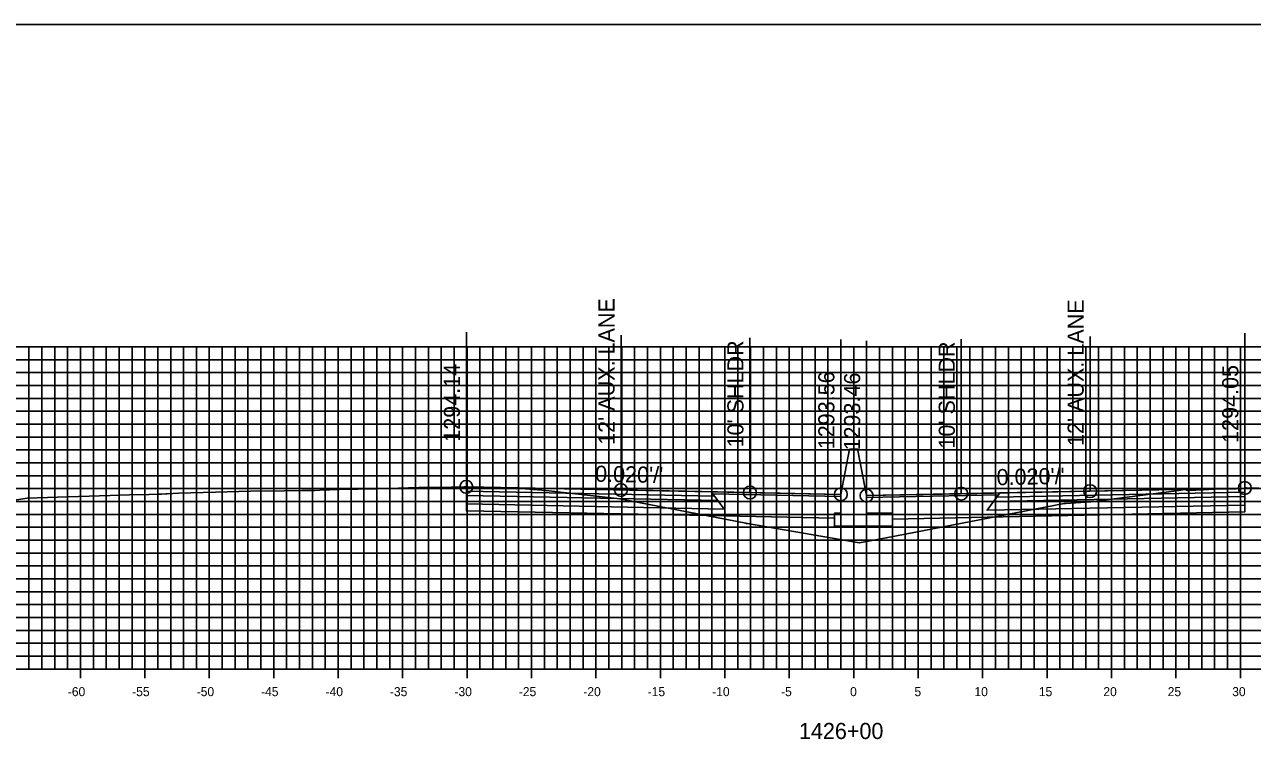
# Model space of a CAD drawing. Extents: x 674939 to 678919, y 750652 to 765176.
# Drawn here: x 678674.2 to 678769.5, y 757986 to 758042.6 of the extents above; entities that cross this region are included whole.
import ezdxf

# ---------------------------------------------------------------- set-up
doc = ezdxf.new("R2010")
doc.units = 0
for name, color, linetype in [('Level 10', 7, 'Continuous'), ('Level 17', 7, 'Continuous'), ('Level 18', 7, 'Continuous'), ('Level 19', 7, 'Continuous'), ('Level 20', 7, 'Continuous'), ('Level 22', 7, 'Continuous'), ('Level 23', 7, 'Continuous'), ('Level 4', 7, 'Continuous'), ('Level 8', 7, 'Continuous'), ('Level 9', 7, 'Continuous')]:
    doc.layers.add(name, color=color, linetype=linetype)

msp = doc.modelspace()

# ---------------------------------------------------------------- linework, layer by layer
at = {"layer": 'Level 10'}
msp.add_lwpolyline([(678672.42, 758005.512), (678674.391, 758005.807), (678674.402, 758005.806), (678676.746, 758005.888), (678680.851, 758006.022), (678682.344, 758006.06), (678683.856, 758006.095), (678684.602, 758006.115), (678684.815, 758006.132), (678685.162, 758006.146), (678685.252, 758006.153), (678686.149, 758006.188), (678689.009, 758006.27), (678691.733, 758006.342), (678694.344, 758006.39), (678695.706, 758006.408), (678696.576, 758006.41), (678696.727, 758006.404), (678697.106, 758006.429), (678698.597, 758006.477), (678701.551, 758006.546), (678704.782, 758006.627), (678707.32, 758006.666), (678708.305, 758006.681), (678708.456, 758006.69), (678708.478, 758006.688), (678708.549, 758006.689), (678708.906, 758006.66), (678709.403, 758006.615), (678709.776, 758006.604), (678710.024, 758006.614), (678710.782, 758006.598), (678712.149, 758006.553), (678712.376, 758006.54), (678712.604, 758006.556), (678712.681, 758006.567), (678712.731, 758006.573), (678714.654, 758006.395), (678720.39, 758005.767), (678730.173, 758003.866), (678730.217, 758003.858), (678730.285, 758003.846), (678738.979, 758002.333), (678741.062, 758002.723), (678754.864, 758005.386), (678754.986, 758005.4), (678756.939, 758005.536), (678763.582, 758006.383), (678764.24, 758006.482), (678764.272, 758006.472), (678764.416, 758006.411), (678764.534, 758006.407), (678765.66, 758006.462), (678766.051, 758006.482), (678766.856, 758006.537), (678767.982, 758006.541), (678768.217, 758006.543), (678768.346, 758006.553), (678768.878, 758006.598), (678768.905, 758006.6), (678769.017, 758006.608), (678769.956, 758006.592)], dxfattribs=at)
at = {"layer": 'Level 17'}
for points in [[(678738.203, 758009.607), (678737.533, 758006.107)], [(678738.863, 758009.511), (678738.863, 758009.607), (678738.203, 758009.607), (678738.203, 758009.607)], [(678738.863, 758009.511), (678739.533, 758006.011)], [(678737.533, 758006.107), (678737.533, 758004.636), (678737.033, 758004.636), (678737.033, 758003.636), (678741.533, 758003.636), (678741.533, 758004.636), (678739.533, 758004.636), (678739.533, 758006.011)]]:
    msp.add_lwpolyline(points, dxfattribs=at)
at = {"layer": 'Level 18'}
for points in [[(678737.533, 758006.107), (678730.478, 758006.248), (678720.478, 758006.448), (678708.478, 758006.688)], [(678768.878, 758006.598), (678756.878, 758006.358), (678746.878, 758006.158), (678739.533, 758006.011)]]:
    msp.add_lwpolyline(points, dxfattribs=at)
for points in [[(678708.478, 758006.688), (678708.478, 758006.358), (678727.728, 758005.973), (678727.478, 758006.308)], [(678768.878, 758006.598), (678768.878, 758006.268), (678749.628, 758005.883), (678749.878, 758006.218)], [(678727.478, 758006.308), (678737.533, 758006.107), (678737.537, 758005.949), (678727.598, 758006.148)], [(678749.759, 758006.058), (678739.533, 758005.854), (678739.533, 758006.011), (678749.878, 758006.218)]]:
    msp.add_lwpolyline(points, close=True, dxfattribs=at)
at = {"layer": 'Level 19'}
for points in [[(678708.478, 758006.358), (678708.478, 758006.028), (678727.978, 758005.638), (678727.728, 758005.973)], [(678708.478, 758006.028), (678708.478, 758005.368), (678728.478, 758004.968), (678727.978, 758005.638)], [(678768.878, 758005.938), (678768.878, 758005.278), (678748.878, 758004.878), (678749.378, 758005.548)], [(678768.878, 758006.268), (678768.878, 758005.938), (678749.378, 758005.548), (678749.628, 758005.883)]]:
    msp.add_lwpolyline(points, close=True, dxfattribs=at)
for points in [[(678708.478, 758005.368), (678708.478, 758004.828), (678728.478, 758004.428), (678737.033, 758004.257)], [(678768.878, 758005.278), (678768.878, 758004.738), (678748.878, 758004.338), (678741.533, 758004.191)]]:
    msp.add_lwpolyline(points, dxfattribs=at)
at = {"layer": 'Level 20'}
for p, q in [((678638.533, 758017.551), (678838.533, 758017.551)), ((678674.533, 757992.551), (678674.533, 758017.551)), ((678675.533, 757992.551), (678675.533, 758017.551)), ((678676.533, 757992.551), (678676.533, 758017.551)), ((678677.533, 757992.551), (678677.533, 758017.551)), ((678678.533, 757992.551), (678678.533, 758017.551)), ((678679.533, 757992.551), (678679.533, 758017.551)), ((678680.533, 757992.551), (678680.533, 758017.551)), ((678681.533, 757992.551), (678681.533, 758017.551)), ((678682.533, 757992.551), (678682.533, 758017.551)), ((678683.533, 757992.551), (678683.533, 758017.551)), ((678684.533, 757992.551), (678684.533, 758017.551)), ((678685.533, 757992.551), (678685.533, 758017.551)), ((678686.533, 757992.551), (678686.533, 758017.551)), ((678687.533, 757992.551), (678687.533, 758017.551)), ((678688.533, 757992.551), (678688.533, 758017.551)), ((678689.533, 757992.551), (678689.533, 758017.551)), ((678690.533, 757992.551), (678690.533, 758017.551)), ((678691.533, 757992.551), (678691.533, 758017.551)), ((678692.533, 757992.551), (678692.533, 758017.551)), ((678693.533, 757992.551), (678693.533, 758017.551)), ((678694.533, 757992.551), (678694.533, 758017.551)), ((678695.533, 757992.551), (678695.533, 758017.551)), ((678696.533, 757992.551), (678696.533, 758017.551)), ((678697.533, 757992.551), (678697.533, 758017.551)), ((678698.533, 757992.551), (678698.533, 758017.551)), ((678699.533, 757992.551), (678699.533, 758017.551)), ((678700.533, 757992.551), (678700.533, 758017.551)), ((678701.533, 757992.551), (678701.533, 758017.551)), ((678702.533, 757992.551), (678702.533, 758017.551)), ((678703.533, 757992.551), (678703.533, 758017.551)), ((678704.533, 757992.551), (678704.533, 758017.551)), ((678705.533, 757992.551), (678705.533, 758017.551)), ((678706.533, 757992.551), (678706.533, 758017.551)), ((678707.533, 757992.551), (678707.533, 758017.551)), ((678708.533, 757992.551), (678708.533, 758017.551)), ((678709.533, 757992.551), (678709.533, 758017.551)), ((678710.533, 757992.551), (678710.533, 758017.551)), ((678711.533, 757992.551), (678711.533, 758017.551)), ((678712.533, 757992.551), (678712.533, 758017.551)), ((678713.533, 757992.551), (678713.533, 758017.551)), ((678714.533, 757992.551), (678714.533, 758017.551)), ((678715.533, 757992.551), (678715.533, 758017.551)), ((678716.533, 757992.551), (678716.533, 758017.551)), ((678717.533, 757992.551), (678717.533, 758017.551)), ((678718.533, 757992.551), (678718.533, 758017.551)), ((678719.533, 757992.551), (678719.533, 758017.551)), ((678720.533, 757992.551), (678720.533, 758017.551)), ((678721.533, 757992.551), (678721.533, 758017.551)), ((678722.533, 757992.551), (678722.533, 758017.551)), ((678723.533, 757992.551), (678723.533, 758017.551)), ((678724.533, 757992.551), (678724.533, 758017.551)), ((678725.533, 757992.551), (678725.533, 758017.551)), ((678726.533, 757992.551), (678726.533, 758017.551)), ((678727.533, 757992.551), (678727.533, 758017.551)), ((678728.533, 757992.551), (678728.533, 758017.551)), ((678729.533, 757992.551), (678729.533, 758017.551)), ((678730.533, 757992.551), (678730.533, 758017.551)), ((678731.533, 757992.551), (678731.533, 758017.551)), ((678732.533, 757992.551), (678732.533, 758017.551)), ((678733.533, 757992.551), (678733.533, 758017.551)), ((678734.533, 757992.551), (678734.533, 758017.551)), ((678735.533, 757992.551), (678735.533, 758017.551)), ((678736.533, 757992.551), (678736.533, 758017.551)), ((678737.533, 757992.551), (678737.533, 758017.551)), ((678738.533, 757992.551), (678738.533, 758017.551)), ((678739.533, 757992.551), (678739.533, 758017.551)), ((678740.533, 757992.551), (678740.533, 758017.551)), ((678741.533, 757992.551), (678741.533, 758017.551)), ((678742.533, 757992.551), (678742.533, 758017.551)), ((678743.533, 757992.551), (678743.533, 758017.551)), ((678744.533, 757992.551), (678744.533, 758017.551)), ((678745.533, 757992.551), (678745.533, 758017.551)), ((678746.533, 757992.551), (678746.533, 758017.551)), ((678747.533, 757992.551), (678747.533, 758017.551)), ((678748.533, 757992.551), (678748.533, 758017.551)), ((678749.533, 757992.551), (678749.533, 758017.551)), ((678750.533, 757992.551), (678750.533, 758017.551)), ((678751.533, 757992.551), (678751.533, 758017.551)), ((678752.533, 757992.551), (678752.533, 758017.551)), ((678753.533, 757992.551), (678753.533, 758017.551)), ((678754.533, 757992.551), (678754.533, 758017.551)), ((678755.533, 757992.551), (678755.533, 758017.551)), ((678756.533, 757992.551), (678756.533, 758017.551)), ((678757.533, 757992.551), (678757.533, 758017.551)), ((678758.533, 757992.551), (678758.533, 758017.551)), ((678759.533, 757992.551), (678759.533, 758017.551)), ((678760.533, 757992.551), (678760.533, 758017.551)), ((678761.533, 757992.551), (678761.533, 758017.551)), ((678762.533, 757992.551), (678762.533, 758017.551)), ((678763.533, 757992.551), (678763.533, 758017.551)), ((678764.533, 757992.551), (678764.533, 758017.551)), ((678765.533, 757992.551), (678765.533, 758017.551)), ((678766.533, 757992.551), (678766.533, 758017.551)), ((678767.533, 757992.551), (678767.533, 758017.551)), ((678768.533, 757992.551), (678768.533, 758017.551)), ((678638.533, 758016.551), (678838.533, 758016.551)), ((678638.533, 758015.551), (678838.533, 758015.551)), ((678638.533, 758014.551), (678838.533, 758014.551)), ((678638.533, 758013.551), (678838.533, 758013.551)), ((678638.533, 758012.551), (678838.533, 758012.551)), ((678638.533, 758011.551), (678838.533, 758011.551)), ((678638.533, 758010.551), (678838.533, 758010.551)), ((678638.533, 758009.551), (678838.533, 758009.551)), ((678638.533, 758008.551), (678838.533, 758008.551)), ((678638.533, 758007.551), (678838.533, 758007.551)), ((678638.533, 758006.551), (678838.533, 758006.551)), ((678638.533, 758005.551), (678838.533, 758005.551)), ((678638.533, 758004.551), (678838.533, 758004.551)), ((678638.533, 758003.551), (678838.533, 758003.551)), ((678638.533, 758002.551), (678838.533, 758002.551)), ((678638.533, 758001.551), (678838.533, 758001.551)), ((678638.533, 758000.551), (678838.533, 758000.551)), ((678638.533, 757999.551), (678838.533, 757999.551)), ((678638.533, 757998.551), (678838.533, 757998.551)), ((678638.533, 757997.551), (678838.533, 757997.551)), ((678638.533, 757996.551), (678838.533, 757996.551)), ((678638.533, 757995.551), (678838.533, 757995.551)), ((678638.533, 757994.551), (678838.533, 757994.551)), ((678638.533, 757993.551), (678838.533, 757993.551)), ((678638.533, 757992.551), (678838.533, 757992.551))]:
    msp.add_line(p, q, dxfattribs=at)
at = {"layer": 'Level 23'}
for p, q in [((678708.478, 758006.688), (678708.478, 758018.688)), ((678720.478, 758006.448), (678720.478, 758018.448)), ((678730.478, 758006.248), (678730.478, 758018.248)), ((678737.533, 758006.107), (678737.533, 758018.107)), ((678739.533, 758006.011), (678739.533, 758018.011)), ((678746.878, 758006.158), (678746.878, 758018.158)), ((678756.878, 758006.358), (678756.878, 758018.358)), ((678768.878, 758006.598), (678768.878, 758018.598))]:
    msp.add_line(p, q, dxfattribs=at)
at = {"layer": 'Level 4'}
msp.add_lwpolyline([(678578.533, 757822.551), (678918.533, 757822.551), (678918.533, 758042.551), (678578.533, 758042.551)], close=True, dxfattribs=at)
for centre in [(678708.478, 758006.688), (678720.478, 758006.448), (678730.478, 758006.248), (678737.533, 758006.107), (678739.533, 758006.011), (678746.878, 758006.158), (678756.878, 758006.358), (678768.878, 758006.598)]:
    msp.add_circle(centre, 0.5, dxfattribs=at)
at = {"layer": 'Level 8'}
for p, q in [((678678.533, 757991.851), (678678.533, 757993.251)), ((678683.533, 757991.851), (678683.533, 757993.251)), ((678688.533, 757991.851), (678688.533, 757993.251)), ((678693.533, 757991.851), (678693.533, 757993.251)), ((678698.533, 757991.851), (678698.533, 757993.251)), ((678703.533, 757991.851), (678703.533, 757993.251)), ((678708.533, 757991.851), (678708.533, 757993.251)), ((678713.533, 757991.851), (678713.533, 757993.251)), ((678718.533, 757991.851), (678718.533, 757993.251)), ((678723.533, 757991.851), (678723.533, 757993.251)), ((678728.533, 757991.851), (678728.533, 757993.251)), ((678733.533, 757991.851), (678733.533, 757993.251)), ((678738.533, 757991.851), (678738.533, 757993.251)), ((678743.533, 757991.851), (678743.533, 757993.251)), ((678748.533, 757991.851), (678748.533, 757993.251)), ((678753.533, 757991.851), (678753.533, 757993.251)), ((678758.533, 757991.851), (678758.533, 757993.251)), ((678763.533, 757991.851), (678763.533, 757993.251)), ((678768.533, 757991.851), (678768.533, 757993.251)), ((678638.533, 757992.551), (678838.533, 757992.551))]:
    msp.add_line(p, q, dxfattribs=at)

# ---------------------------------------------------------------- texts
at = {"layer": 'Level 22'}
for rotation, p in [(358.85424, (678718.456, 758007.088)), (1.14576, (678749.632, 758006.813))]:
    msp.add_text("0.020'/'", height=1.25, rotation=rotation, dxfattribs=at).set_placement(p)
at = {"layer": 'Level 23'}
for s, p in [("12' AUX. LANE", (678719.978, 758009.948)), ("12' AUX. LANE", (678756.378, 758009.858)), ("10' SHLDR", (678729.978, 758009.748)), ("10' SHLDR", (678746.378, 758009.658)), ('1294.14', (678707.978, 758010.188)), ('1294.05', (678768.378, 758010.098)), ('1293.56', (678737.033, 758009.607)), ('1293.46', (678739.033, 758009.511))]:
    msp.add_text(s, height=1.25, rotation=90, dxfattribs=at).set_placement(p)
at = {"layer": 'Level 9'}
for s, height, p in [('-60', 0.7, (678677.552, 757990.451)), ('-55', 0.7, (678682.546, 757990.451)), ('-50', 0.7, (678687.552, 757990.451)), ('-45', 0.7, (678692.546, 757990.451)), ('-40', 0.7, (678697.552, 757990.451)), ('-35', 0.7, (678702.546, 757990.451)), ('-30', 0.7, (678707.552, 757990.451)), ('-25', 0.7, (678712.546, 757990.451)), ('-20', 0.7, (678717.552, 757990.451)), ('-15', 0.7, (678722.546, 757990.451)), ('-10', 0.7, (678727.552, 757990.451)), ('-5', 0.7, (678732.896, 757990.451)), ('0', 0.7, (678738.252, 757990.451)), ('5', 0.7, (678743.246, 757990.451)), ('10', 0.7, (678747.902, 757990.451)), ('15', 0.7, (678752.896, 757990.451)), ('20', 0.7, (678757.902, 757990.451)), ('25', 0.7, (678762.896, 757990.451)), ('30', 0.7, (678767.902, 757990.451)), ('1426+00', 1.25, (678734.282, 757987.126))]:
    msp.add_text(s, height=height, dxfattribs=at).set_placement(p)

doc.saveas('drawing.dxf')
